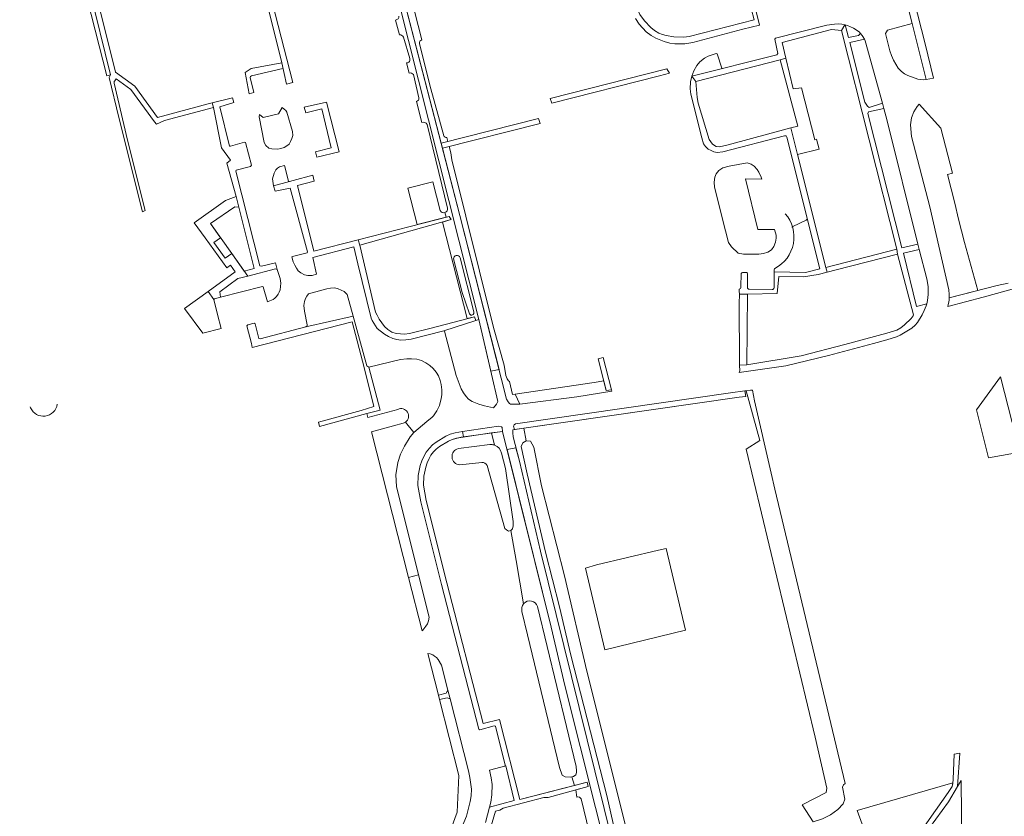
# Model space of a CAD drawing. Header units: metres. Extents: x 209813 to 223847, y 571801 to 587119.
# Tile 289 of 656: x 220082 to 220373, y 575487 to 575721. Entities that reach past the tile are written whole.
import ezdxf

# ---------------------------------------------------------------- set-up
doc = ezdxf.new("R2010")
doc.units = ezdxf.units.M
for name, color, linetype, lineweight in [('B-RO-GR-BEPLANTING_CULTUUR_BOSPLANTSOEN-GV', 8, 'Continuous', 0), ('B-RO-GR-BEPLANTING_CULTUUR_HEESTERS-GV', 8, 'Continuous', 0), ('B-RO-GR-GROENVOORZIENING-GV', 8, 'Continuous', 0), ('B-RO-OG-TERREIN_CULTUURSCHEIDING-GV', 8, 'Continuous', 0), ('B-RO-OG-WEG-GV', 8, 'Continuous', 0), ('B-RO-VH-VERHARDING_HALFVERHARDING-GV', 8, 'Continuous', 0), ('B-RO-VH-VERHARDING_TEGEL-GV', 8, 'Continuous', 0)]:
    doc.layers.add(name, color=color, linetype=linetype, lineweight=lineweight)

msp = doc.modelspace()

# ---------------------------------------------------------------- linework, layer by layer
at = {"layer": 'B-RO-GR-BEPLANTING_CULTUUR_BOSPLANTSOEN-GV', "flags": 128}
for points in [[(220083.298, 575751.385), (220095.43, 575754.51), (220108.102, 575704.752), (220109.235, 575705.046), (220096.76, 575755.47), (220089.428, 575760.628), (220088.198, 575758.503), (220086.177, 575756.409), (220082.412, 575753.739), (220082.864, 575753.053)], [(220358.185, 575667.244), (220356.03, 575675.69), (220357.5, 575676.1), (220354.002, 575689.365), (220347.623, 575696.456), (220347.039, 575695.785), (220346.037, 575694.171), (220345.377, 575692.406), (220345.042, 575690.343), (220345.387, 575686.937), (220350.728, 575666.209), (220356.41, 575641.72), (220356.526, 575640.373), (220356.483, 575639.37), (220364.951, 575641.529), (220360.987, 575655.688), (220359.243, 575662.563)], [(220316.421, 575484.943), (220319.168, 575485.801), (220321.521, 575486.979), (220323.694, 575488.537), (220325.256, 575490.22), (220325.71, 575491.6), (220324.995, 575495.158), (220325.297, 575495.853), (220325.802, 575496.213), (220305.033, 575582.997), (220304.017, 575587.688), (220299.122, 575608.995), (220298.445, 575612.202), (220297.915, 575612.175), (220296.641, 575612.007), (220300.621, 575597.336), (220296.599, 575594.777), (220316.948, 575509.91), (220320.444, 575494.877), (220320.23, 575493.604), (220313.098, 575489.912)], [(220196.161, 575602.753), (220195.826, 575602.553), (220195.462, 575602.417), (220192.674, 575601.626), (220186.151, 575599.889), (220197.062, 575556.983), (220200.007, 575557.719), (220193.495, 575583.768), (220193.341, 575587.202), (220193.878, 575590.809), (220194.694, 575593.322), (220195.831, 575595.627), (220197.529, 575598.446), (220198.656, 575599.675)]]:
    msp.add_lwpolyline(points, close=True, dxfattribs=at)
for points in [[(220278.592, 575408.179), (220277.679, 575407.702), (220276.433, 575408.659), (220271.471, 575427.53), (220263.998, 575455.36), (220255.497, 575492.716), (220244.969, 575534.026), (220241.604, 575548.337), (220237.437, 575564.444), (220232.049, 575587.536), (220230.317, 575595.551), (220230.807, 575596.608), (220231.72, 575597.185), (220231.091, 575600.93), (220227.856, 575600.463), (220227.786, 575599.551), (220227.941, 575598.386), (220229.823, 575591.188), (220235.936, 575564.692), (220251.963, 575500), (220271.31, 575422.267), (220276.44, 575400.429), (220280.532, 575401.434)], [(220265.842, 575434.826), (220243.106, 575525.17), (220239.111, 575542.31), (220224.812, 575600.024), (220221.505, 575599.548), (220222.456, 575595.929)], [(220224.467, 575593.629), (220225.643, 575589.053), (220227.9, 575573.419), (220227.925, 575572.191), (220227.769, 575571.331), (220227.269, 575570.753), (220228.844, 575561.987), (220230.98, 575549.177)], [(220235.106, 575548.451), (220246.469, 575501.246), (220246.624, 575499.992), (220246.596, 575499.525), (220246.386, 575498.788), (220245.723, 575498.297), (220245.244, 575498.185), (220245.989, 575495.629), (220249.766, 575496.594), (220250.063, 575495.31), (220246.409, 575494.328), (220246.679, 575492.169), (220246.923, 575492.273), (220247.523, 575492.21), (220247.952, 575491.763), (220268.896, 575405.419)]]:
    msp.add_lwpolyline(points, dxfattribs=at)
at = {"layer": 'B-RO-GR-BEPLANTING_CULTUUR_BOSPLANTSOEN-GV'}
msp.add_lwpolyline([(220222.456, 575595.929, -0.2553807), (220224.467, 575593.629)], format="xyb", dxfattribs=at)
msp.add_arc((220232.828, 575547.629), 2.422, 19.84539, 137.50987, dxfattribs=at)
at = {"layer": 'B-RO-GR-BEPLANTING_CULTUUR_HEESTERS-GV', "flags": 128}
for points in [[(220326.789, 575716.101), (220329.774, 575716.688), (220330.348, 575717.286), (220329.943, 575717.739), (220328.221, 575718.852), (220326.531, 575719.61), (220325.841, 575719.826)], [(220349.711, 575703.686), (220345.566, 575720.218), (220338.311, 575718.26), (220337.669, 575717.23), (220338.97, 575712.182), (220339.44, 575710.805), (220340.056, 575709.377), (220341.48, 575707.021), (220342.446, 575706.065), (220343.342, 575705.392), (220344.301, 575704.84), (220347.223, 575703.809), (220348.994, 575703.564)], [(220331.742, 575715.121), (220331.493, 575715.572), (220327.162, 575714.632), (220331.64, 575697.013), (220332.371, 575695.889), (220332.855, 575695.478), (220336.774, 575696.688)], [(220287.752, 575711.373), (220285.392, 575710.586), (220284.319, 575709.952), (220282.958, 575708.907), (220282.1, 575707.879), (220281.172, 575706.288), (220280.563, 575704.648), (220289.673, 575706.966), (220289.429, 575707.006), (220288.081, 575711.283)], [(220347.275, 575655.218), (220338.066, 575691.957), (220337.182, 575695.194), (220332.701, 575694.146), (220332.45, 575693.709), (220342.566, 575654.135)], [(220305.006, 575659.461), (220300.052, 575659.518), (220296.42, 575674.475), (220301.231, 575674.319), (220301.077, 575674.924), (220300.399, 575676.365), (220299.824, 575677.206), (220298.968, 575678.148), (220298.084, 575678.797), (220296.963, 575679.18), (220291.588, 575678.166), (220289.745, 575677.641), (220288.548, 575676.936), (220287.787, 575675.894), (220287.406, 575674.896), (220287.141, 575673.468), (220287.315, 575671.935), (220290.501, 575659.151), (220291.419, 575655.638), (220292.343, 575654.376), (220294.238, 575652.502), (220295.862, 575652.259), (220300.341, 575652.232), (220301.764, 575652.445), (220303.043, 575652.855), (220304.055, 575653.526), (220304.804, 575654.519), (220305.262, 575655.786), (220305.462, 575656.958), (220305.474, 575657.814)], [(220347.672, 575653.635), (220342.972, 575652.563), (220346.887, 575636.831), (220349.847, 575637.57), (220350.126, 575638.552), (220350.309, 575640.312), (220350.268, 575642.686), (220349.909, 575644.979)], [(220251.79, 575614.44), (220228.523, 575610.992), (220229.932, 575608.017), (220246.724, 575610.203), (220256.993, 575611.861), (220256.89, 575612.26), (220255.35, 575612.03), (220254.623, 575614.86)]]:
    msp.add_lwpolyline(points, close=True, dxfattribs=at)
for points in [[(220304.881, 575646.99), (220314.13, 575646.85), (220318.35, 575647.9), (220314.612, 575662.803)], [(220314.28, 575662.25), (220310.35, 575660.37), (220310.233, 575660.236), (220310.21, 575660.06)], [(220305.1, 575648.05), (220304.946, 575647.934), (220304.89, 575647.75), (220304.881, 575646.99)]]:
    msp.add_lwpolyline(points, dxfattribs=at)
at = {"layer": 'B-RO-GR-BEPLANTING_CULTUUR_HEESTERS-GV'}
msp.add_lwpolyline([(220314.612, 575662.803, -0.3374117), (220314.28, 575662.25)], format="xyb", dxfattribs=at)
msp.add_arc((220300.285, 575657.311), 10.438, 297.4732, 41.07046, dxfattribs=at)
at = {"layer": 'B-RO-GR-GROENVOORZIENING-GV', "flags": 128}
msp.add_lwpolyline([(220085.511, 575607.222), (220085.628, 575606.934)], dxfattribs=at)
at = {"layer": 'B-RO-GR-GROENVOORZIENING-GV'}
msp.add_lwpolyline([(220085.628, 575606.934, 0.7562067), (220093.471, 575608.023)], format="xyb", dxfattribs=at)
at = {"layer": 'B-RO-OG-TERREIN_CULTUURSCHEIDING-GV', "flags": 128}
for points in [[(220189.3, 575761.955), (220186.896, 575761.347), (220189.588, 575750.815), (220206.7, 575684.939), (220208.673, 575685.438), (220208.38, 575686.588)], [(220201.009, 575715.433), (220189.481, 575760.41), (220189.3, 575761.955)], [(220207.444, 575687.088), (220203.69, 575700.938), (220200.256, 575714.239)], [(220206.414, 575665.083), (220204.237, 575673.567), (220196.87, 575671.685), (220199.625, 575660.95), (220208.148, 575663.137), (220207.803, 575664.485)], [(220196.161, 575602.753), (220198.656, 575599.675), (220202.474, 575602.882), (220204.011, 575604.181), (220204.434, 575604.628), (220205.045, 575605.476), (220205.421, 575606.107), (220205.775, 575606.885), (220206.164, 575607.602), (220206.732, 575609.674), (220206.87, 575610.811), (220206.891, 575612.291), (220206.729, 575613.786), (220206.379, 575615.052), (220205.883, 575616.332), (220205.238, 575617.467), (220204.36, 575618.507), (220203.369, 575619.439), (220202.156, 575620.227), (220200.893, 575620.857), (220199.467, 575621.293), (220197.963, 575621.412), (220196.519, 575621.408), (220194.705, 575621.237), (220185.36, 575618.946), (220188.669, 575606.253), (220184.79, 575605.24)], [(220316.421, 575484.943), (220313.098, 575489.912), (220320.23, 575493.604), (220320.444, 575494.877), (220316.948, 575509.91), (220296.599, 575594.777), (220300.621, 575597.336), (220296.641, 575612.007), (220296.259, 575611.956), (220296.483, 575610.321), (220294.555, 575610.057), (220231.091, 575600.93), (220231.72, 575597.185), (220232.99, 575597.08), (220234.025, 575595.404), (220236.259, 575583.937), (220243.034, 575557.469), (220249.624, 575529.379), (220264.783, 575468.911)], [(220184.79, 575605.24), (220185.09, 575604.059), (220193.866, 575606.48)], [(220222.456, 575595.929), (220221.505, 575599.548), (220211.183, 575597.982), (220209.902, 575597.634), (220208.838, 575597.163), (220206.22, 575595.536), (220205.242, 575594.767), (220204.439, 575593.964), (220203.622, 575592.958), (220203.131, 575592.061), (220202.547, 575590.751), (220202.119, 575589.502), (220201.551, 575586.814), (220201.454, 575584.172), (220202.266, 575579.629), (220208.398, 575555.336), (220219.051, 575513.925), (220223.894, 575515.133), (220229.868, 575491.51), (220245.989, 575495.629), (220245.244, 575498.185), (220244.906, 575498.105), (220243.281, 575498.175), (220242.398, 575498.667), (220241.567, 575500.909), (220232.145, 575540.041), (220230.52, 575546.962)], [(220211.769, 575594.94), (220221.082, 575596.109), (220221.412, 575596.122)], [(220218.635, 575590.828), (220212.184, 575590.176)], [(220230.98, 575549.177), (220228.844, 575561.987), (220227.269, 575570.753), (220226.578, 575570.642), (220225.984, 575570.954), (220225.455, 575571.416), (220220.214, 575589.91)], [(220337.951, 575467.735), (220356.191, 575493.635), (220357.352, 575495.405), (220357.568, 575496.411), (220329.364, 575488.29), (220330.816, 575484.209)], [(220360.22, 575477.33), (220360.017, 575497.111), (220358.979, 575495.372), (220356.29, 575490.866), (220350.727, 575483.185)]]:
    msp.add_lwpolyline(points, dxfattribs=at)
at = {"layer": 'B-RO-OG-TERREIN_CULTUURSCHEIDING-GV'}
for points in [[(220200.256, 575714.239, -0.3386616), (220201.009, 575715.433)], [(220208.38, 575686.588, -0.2731704), (220207.444, 575687.088)], [(220207.803, 575664.485, -0.3746648), (220206.414, 575665.083)], [(220193.866, 575606.48, -0.9282155), (220196.161, 575602.753)], [(220212.184, 575590.176, -0.8755367), (220211.769, 575594.94)], [(220221.412, 575596.122, -0.0814667), (220222.456, 575595.929)], [(220220.214, 575589.91, 0.395247), (220218.635, 575590.828)], [(220230.52, 575546.962, -0.2499286), (220230.98, 575549.177)]]:
    msp.add_lwpolyline(points, format="xyb", dxfattribs=at)
at = {"layer": 'B-RO-OG-TERREIN_CULTUURSCHEIDING-GV', "flags": 128}
for points in [[(220153.136, 575693.358), (220153.061, 575692.756), (220154.459, 575685.149), (220155.021, 575684.247), (220155.904, 575683.488), (220156.758, 575683.256), (220158.507, 575683.219), (220159.427, 575683.341), (220160.41, 575683.67), (220161.176, 575684.136), (220161.832, 575684.678), (220162.295, 575685.393), (220162.674, 575686.281), (220162.908, 575687.208), (220162.815, 575688.421), (220161.194, 575694.122), (220160.882, 575694.567), (220160.435, 575694.978), (220159.775, 575695.468), (220158.715, 575693.624), (220154.232, 575692.547)], [(220209.06, 575683.99), (220207.077, 575683.488), (220212.227, 575663.666), (220225.981, 575609.538), (220226.446, 575608.675), (220226.819, 575608.217), (220227.11, 575608.017), (220229.932, 575608.017), (220228.523, 575610.992), (220227.77, 575610.88), (220226.788, 575614.75), (220226.497, 575614.904), (220226.101, 575615.472), (220225.797, 575616.504), (220225.277, 575619.559), (220222.104, 575630.594), (220209.801, 575679.989), (220209.532, 575682.147)], [(220161.983, 575673.661), (220161.629, 575673.74), (220160.459, 575678.363), (220159.02, 575677.949), (220158.453, 575677.615), (220157.919, 575677.047), (220157.44, 575676.075), (220156.988, 575674.404), (220157.285, 575672.378)], [(220148.614, 575647.182), (220151.563, 575648.046), (220146.983, 575666.125), (220145.822, 575666.227), (220138.691, 575661.273), (220144.951, 575652.48)], [(220149.672, 575645.796), (220146.723, 575645.042), (220141.406, 575641.14), (220141.613, 575639.545), (220154.022, 575642.737), (220154.204, 575642.624), (220155.47, 575638.186), (220155.709, 575638.246), (220157.149, 575638.862), (220157.631, 575639.223), (220158.129, 575639.779), (220158.615, 575640.42), (220158.954, 575641.04), (220159.209, 575641.758), (220159.408, 575643.738), (220159.231, 575645.062), (220158.326, 575647.706), (220157.839, 575647.884)], [(220140.749, 575634.464), (220139.661, 575638.888), (220137.947, 575641.257), (220131.032, 575636.232), (220136.422, 575628.967), (220141.795, 575630.337)], [(220180.764, 575633.968), (220179.003, 575640.366), (220178.049, 575641.273), (220176.31, 575642.044), (220175.298, 575642.328), (220174.036, 575642.235), (220172.981, 575642.03), (220167.6, 575640.563), (220167.077, 575639.898), (220166.639, 575639.218), (220166.381, 575638.267), (220166.229, 575637.082), (220166.404, 575635.418), (220167.202, 575631.415), (220167.173, 575631.085), (220166.816, 575630.776)], [(220217.812, 575632.941), (220216.957, 575632.734), (220207.442, 575629.674), (220207.709, 575629.548), (220211.075, 575616.516), (220212.573, 575612.542), (220213.254, 575611.345), (220214.023, 575610.306), (220214.794, 575609.475), (220215.837, 575608.8), (220217.833, 575607.988), (220219.429, 575607.501), (220222.098, 575606.974), (220223.047, 575608.038), (220223.388, 575608.816)], [(220364.527, 575606.362), (220368.103, 575592.258), (220387.224, 575595.639), (220389.769, 575595.786), (220391.832, 575595.644), (220393.651, 575595.218), (220395.341, 575594.62), (220397.053, 575593.833), (220398.025, 575593.286), (220398.613, 575593.601), (220403.978, 575603.031), (220403.176, 575615.141), (220402.519, 575616.546), (220400.858, 575623.638), (220389.9, 575605.35), (220375.08, 575602.66), (220371.581, 575616.059)], [(220203.119, 575545.271), (220200.007, 575557.719), (220197.062, 575556.983), (220201.069, 575541.229), (220201.286, 575541.415), (220202.211, 575542.561), (220202.64, 575543.303), (220202.984, 575544.197)], [(220208.681, 575523.793), (220206.832, 575531.085), (220205.771, 575532.803), (220205.278, 575533.419), (220204.761, 575533.788), (220204.19, 575534.135), (220203.424, 575534.407), (220202.77, 575534.541), (220205.879, 575522.313), (220208.164, 575522.894)], [(220207.844, 575474.159), (220208.819, 575474.979), (220209.496, 575475.654), (220210.1, 575476.393), (220210.734, 575477.381), (220212.012, 575480.46), (220212.914, 575483.534), (220214.167, 575486.65), (220215.282, 575490.909), (220215.579, 575492.568), (220215.595, 575494.546), (220215.165, 575497.985), (220214.714, 575500), (220209.351, 575521.15), (220208.464, 575521.531), (220206.223, 575520.962), (220211.92, 575498.56), (220211.4, 575487.82), (220208.54, 575480.03)], [(220220.938, 575500.15), (220221.424, 575497.931), (220221.696, 575495.973), (220221.583, 575492.92), (220221.313, 575490.76), (220220.965, 575489.303), (220228.208, 575491.194), (220225.804, 575501.472)]]:
    msp.add_lwpolyline(points, close=True, dxfattribs=at)
at = {"layer": 'B-RO-OG-WEG-GV', "flags": 128}
for points in [[(220208.148, 575663.137), (220209.09, 575663.379), (220209.676, 575662.404), (220207.09, 575661.68), (220214.367, 575633.231), (220216.544, 575633.805), (220216.957, 575632.734), (220217.812, 575632.941), (220191.192, 575738.676), (220162.22, 575849.38), (220161.995, 575846.38), (220171.504, 575810.041), (220187.688, 575747.171), (220191.799, 575731.283)], [(220193.265, 575721.239), (220194.393, 575716.834)], [(220195.61, 575716.148), (220197.448, 575709.885)], [(220196.493, 575708.636), (220197.278, 575705.574)], [(220198.484, 575705.136), (220200.109, 575698.31)], [(220199.404, 575697.273), (220201.009, 575691.007)], [(220202.583, 575690.492), (220208.59, 575665.792)], [(220207.803, 575664.485), (220208.148, 575663.137)], [(220215.045, 575634.606), (220212.928, 575640.928), (220210.338, 575650.817)], [(220212.263, 575651.199), (220216.33, 575635.217)]]:
    msp.add_lwpolyline(points, dxfattribs=at)
at = {"layer": 'B-RO-OG-WEG-GV'}
for points in [[(220194.215, 575722.377, -0.3926422), (220193.265, 575721.239)], [(220194.393, 575716.834, -0.3830229), (220195.61, 575716.148)], [(220197.448, 575709.885, -0.5397652), (220196.493, 575708.636)], [(220197.278, 575705.574, -0.3747504), (220198.484, 575705.136)], [(220200.109, 575698.31, -0.4784498), (220199.404, 575697.273)], [(220201.009, 575691.007, -0.4046223), (220202.583, 575690.492)], [(220208.59, 575665.792, -0.3761255), (220207.803, 575664.485)], [(220210.338, 575650.817, -0.8790839), (220212.263, 575651.199)], [(220216.33, 575635.217, -0.873637), (220215.045, 575634.606)]]:
    msp.add_lwpolyline(points, format="xyb", dxfattribs=at)
at = {"layer": 'B-RO-VH-VERHARDING_HALFVERHARDING-GV', "flags": 128}
for points in [[(220164.23, 575850.04), (220162.22, 575849.38), (220191.192, 575738.676), (220217.812, 575632.941), (220221.327, 575617.708), (220223.776, 575618.214), (220212.227, 575663.666), (220189.588, 575750.815)], [(220228.751, 575595.145), (220226.135, 575594.683), (220239.111, 575542.31), (220243.106, 575525.17), (220265.842, 575434.826), (220271.87, 575411.081), (220272.35, 575404.447), (220273.451, 575399.661), (220276.44, 575400.429), (220271.31, 575422.267), (220251.963, 575500), (220235.936, 575564.692), (220229.823, 575591.188)]]:
    msp.add_lwpolyline(points, close=True, dxfattribs=at)
at = {"layer": 'B-RO-VH-VERHARDING_TEGEL-GV', "flags": 128}
for points in [[(220345.566, 575720.218), (220349.711, 575703.686), (220351.896, 575704.058), (220349.419, 575714.202), (220335.903, 575766.931), (220337.132, 575769.056), (220337.694, 575769.855), (220339.134, 575771.267), (220340.727, 575772.322), (220341.532, 575772.971), (220342.125, 575773.342), (220342.974, 575773.661), (220349.811, 575775.575), (220349.417, 575777.258), (220344.331, 575776.027), (220342.94, 575775.459), (220341.067, 575774.506), (220339.018, 575773.213), (220337.309, 575771.67), (220335.494, 575769.64), (220333.596, 575767.122), (220335.884, 575757.625), (220339.711, 575743.564)], [(220161.084, 575702.342), (220162.969, 575702.825), (220155.145, 575733.064), (220153.685, 575732.803), (220159.697, 575708.67)], [(220271.057, 575704.783), (220274.02, 575705.534), (220273.266, 575706.902), (220238.81, 575698.155), (220239.29, 575696.74)], [(220166.327, 575695.517), (220166.772, 575693.934), (220171.511, 575695.018), (220174.299, 575683.523), (220169.656, 575682.353), (220170.053, 575680.774), (220176.572, 575682.412), (220172.836, 575697.006)], [(220207.077, 575683.488), (220235.922, 575690.785), (220235.372, 575692.195), (220206.7, 575684.939)], [(220137.947, 575641.257), (220139.661, 575638.888), (220139.811, 575639.082), (220141.613, 575639.545), (220141.406, 575641.14), (220146.723, 575645.042), (220149.672, 575645.796), (220144.951, 575652.48), (220143.007, 575651.07), (220139.659, 575655.682), (220141.602, 575657.093), (220138.691, 575661.273), (220145.822, 575666.227), (220146.983, 575666.125), (220146.243, 575669.22), (220143.06, 575668.093), (220133.9, 575661.474), (220137.061, 575657.095), (220143.486, 575648.221), (220144.534, 575648.979), (220145.94, 575647.04)], [(220182.253, 575656.491), (220182.695, 575654.853), (220209.676, 575662.404), (220209.09, 575663.379)], [(220320.488, 575646.909), (220323.174, 575647.628), (220341.267, 575652.269), (220341.043, 575653.74), (220320.12, 575648.35)], [(220294.685, 575620.474), (220294.693, 575619.52), (220296.835, 575619.618), (220297.006, 575640.481), (220294.625, 575640.453), (220294.545, 575637.691)], [(220166.816, 575630.776), (220153.277, 575627.241), (220152.95, 575627.417), (220151.827, 575631.705), (220151.507, 575631.856), (220149.652, 575631.38), (220149.353, 575631.151), (220150.811, 575625.918), (220150.99, 575624.701), (220180.475, 575632.339), (220183.975, 575618.818), (220186.836, 575607.311), (220183.063, 575606.173), (220170.51, 575602.75), (220170.84, 575601.49), (220184.79, 575605.24), (220188.669, 575606.253), (220185.36, 575618.946), (220184.802, 575619.296), (220180.764, 575633.968)], [(220254.433, 575621.767), (220252.95, 575621.37), (220255.35, 575612.03), (220256.89, 575612.26)], [(220228.278, 575600.524), (220294.555, 575610.057), (220296.483, 575610.321), (220296.259, 575611.956), (220292.016, 575611.375), (220228.616, 575602.243), (220228.202, 575601.937), (220228.061, 575601.565)], [(220224.812, 575600.024), (220224.629, 575601.201), (220224.506, 575601.348), (220223.627, 575601.524), (220212.961, 575599.988), (220213.316, 575598.371)], [(220278.746, 575541.386), (220273.017, 575565.535), (220270.773, 575565.042), (220252.526, 575560.668), (220249.244, 575559.732), (220254.976, 575535.605)], [(220208.681, 575523.793), (220208.164, 575522.894), (220205.879, 575522.313), (220206.223, 575520.962), (220208.464, 575521.531), (220209.351, 575521.15)]]:
    msp.add_lwpolyline(points, close=True, dxfattribs=at)
for points in [[(220096.76, 575755.47), (220109.235, 575705.046), (220108.791, 575704.287), (220111.623, 575692.506), (220118.659, 575664.737), (220119.455, 575665.11), (220114.208, 575685.842), (220110.24, 575702.629), (220110.241, 575702.929), (220110.301, 575703.124), (220110.437, 575703.348), (220110.876, 575703.865), (220115.153, 575700.786), (220122.125, 575691.196), (220122.74, 575690.588), (220125.093, 575691.668), (220139.587, 575695.43)], [(220139.151, 575696.806), (220137.938, 575696.505), (220123.025, 575692.53), (220116.326, 575701.788), (220110.633, 575705.899), (220098.13, 575756.32)], [(220298.14, 575724.653), (220298.951, 575721.289), (220279.778, 575716.417), (220278.257, 575716.194), (220275.309, 575716.297), (220273.074, 575716.634), (220271.953, 575716.944), (220270.881, 575717.338), (220269.558, 575718.103), (220268.543, 575718.986), (220266.65, 575721.032), (220265.257, 575722.9), (220264.652, 575724.267), (220261.562, 575735.846)], [(220263.967, 575721.706), (220265.082, 575720.039), (220267.179, 575717.745), (220268.608, 575716.697), (220269.992, 575715.87), (220272.438, 575714.893), (220274.121, 575714.465), (220275.635, 575714.199), (220278.548, 575714.22), (220280.879, 575714.652), (220295.681, 575718.531), (220300.564, 575719.758), (220299.322, 575724.938)], [(220281.807, 575703.159), (220306.63, 575709.554), (220308.321, 575710.038), (220307.203, 575714.637), (220321.82, 575718.445), (220324.705, 575718.184), (220325.714, 575719.866), (220324.86, 575720.024), (220323.858, 575720.112), (220322.695, 575720.054), (220320.439, 575719.731), (220305.225, 575715.854), (220305.087, 575715.587), (220305.984, 575711.402), (220305.673, 575711.027), (220280.563, 575704.648)], [(220294.693, 575619.52), (220294.706, 575617.897), (220294.581, 575617.394), (220308.361, 575619.349), (220320.894, 575622.409), (220334.179, 575625.901), (220338.122, 575626.984), (220340.948, 575627.839), (220342.069, 575628.398), (220345.425, 575630.468), (220346.429, 575631.348), (220347.113, 575632.134), (220348.526, 575634.378), (220349.13, 575635.605), (220349.675, 575636.968), (220349.847, 575637.57), (220346.887, 575636.831), (220342.972, 575652.563), (220347.672, 575653.635), (220347.275, 575655.218), (220342.566, 575654.135), (220332.45, 575693.709), (220332.701, 575694.146), (220337.182, 575695.194), (220336.774, 575696.688), (220332.855, 575695.478), (220332.371, 575695.889), (220331.64, 575697.013), (220327.162, 575714.632), (220331.493, 575715.572), (220330.871, 575716.699), (220330.348, 575717.286), (220329.774, 575716.688), (220326.789, 575716.101), (220325.841, 575719.826)], [(220324.705, 575718.184), (220341.043, 575653.74)], [(220159.697, 575708.67), (220150.653, 575706.913), (220148.874, 575705.738), (220150.078, 575699.519), (220151.423, 575699.864), (220150.366, 575704.298), (220150.484, 575704.63), (220150.777, 575704.804), (220159.964, 575706.922), (220160.063, 575706.802)], [(220306.63, 575709.554), (220311.85, 575689.96), (220309.828, 575689.421), (220311.78, 575681.57), (220318.13, 575683.19), (220317.38, 575686.1), (220316.89, 575685.97), (220312.944, 575701.284), (220310.524, 575700.981), (220308.321, 575710.038)], [(220309.828, 575689.421), (220291.273, 575684.473), (220288.743, 575683.823), (220287.729, 575683.935), (220286.687, 575684.684), (220285.74, 575686.068), (220282.462, 575696.688), (220282.131, 575698.406), (220281.807, 575703.159), (220280.563, 575704.648), (220280.173, 575703.011), (220280.095, 575700.969), (220280.318, 575699.363), (220283.578, 575686.507), (220284.08, 575684.762), (220284.632, 575683.959), (220285.381, 575683.227), (220286.255, 575682.738), (220287.131, 575682.383), (220288.083, 575682.235), (220289.75, 575682.408), (220307.938, 575687.125)], [(220149.672, 575645.796), (220157.839, 575647.884), (220158.326, 575647.706), (220157.833, 575649.664), (220153.678, 575648.726), (220153.238, 575648.818), (220146.19, 575676.735), (220146.194, 575677.004), (220150.48, 575678.106), (220150.755, 575678.47), (220148.951, 575685.128), (220148.683, 575685.193), (220144.524, 575684.028), (220144.286, 575684.08), (220141.426, 575695.636), (220145.573, 575696.899), (220145.183, 575698.301), (220139.151, 575696.806), (220139.587, 575695.43), (220141.956, 575683.543), (220144.602, 575679.898), (220143.485, 575679.089), (220146.243, 575669.22)], [(220308.635, 575686.711), (220318.35, 575647.9), (220314.13, 575646.85), (220304.881, 575646.99), (220304.83, 575642.379)], [(220320.12, 575648.35), (220311.78, 575681.57)], [(220182.253, 575656.491), (220169.172, 575653.134), (220164.28, 575672.503), (220169.241, 575673.74), (220168.801, 575675.523), (220157.285, 575672.378), (220157.698, 575670.761), (220162.187, 575671.651), (220167.26, 575652.953), (220167.195, 575652.673), (220163.228, 575651.651), (220162.637, 575651.427), (220163.094, 575649.952), (220163.533, 575648.979), (220163.998, 575648.116), (220164.525, 575647.289), (220165.263, 575646.691), (220166.406, 575646.161), (220167.358, 575645.988), (220168.606, 575645.946), (220169.978, 575646.299), (220168.802, 575651.286), (220180.96, 575654.406), (220182.141, 575649.403), (220186.015, 575633.377), (220186.324, 575632.712), (220187.858, 575630.378), (220190, 575628.659), (220191.116, 575627.97), (220192.43, 575627.401), (220193.637, 575627.041), (220194.76, 575626.891), (220196.279, 575626.943), (220197.799, 575627.166), (220207.442, 575629.674), (220216.957, 575632.734), (220216.544, 575633.805), (220203.732, 575630.424), (220197.309, 575628.862), (220195.899, 575628.698), (220194.652, 575628.728), (220193.442, 575628.867), (220192.125, 575629.228), (220190.937, 575630.028), (220189.959, 575630.96), (220188.423, 575633.099), (220187.79, 575634.221), (220187.338, 575635.182), (220182.695, 575654.853)], [(220146.983, 575666.125), (220151.563, 575648.046), (220148.614, 575647.182)], [(220341.267, 575652.269), (220345.934, 575634.347), (220345.832, 575634.043), (220345.284, 575633.316), (220343.336, 575631.435), (220342.271, 575630.568), (220341.037, 575629.876), (220338.087, 575628.926), (220325.692, 575625.588), (220312.869, 575622.305), (220296.835, 575619.618)], [(220296.773, 575646.83), (220295.55, 575646.86)], [(220297.006, 575640.481), (220305.759, 575640.615), (220306.282, 575645.638), (220313.526, 575645.524), (220317.831, 575646.198), (220320.488, 575646.909)], [(220295.17, 575646.58), (220295.09, 575642.58)], [(220296.98, 575642.482), (220297.04, 575646.551)], [(220373.875, 575643.676), (220370.649, 575642.982), (220356.483, 575639.37), (220356.454, 575638.71), (220356.05, 575636.858), (220366.549, 575639.546), (220385.735, 575644.9)], [(220294.51, 575641.95), (220294.515, 575641.323), (220294.625, 575640.453)], [(220304.246, 575641.81), (220297.545, 575641.9)], [(220212.961, 575599.988), (220210.809, 575599.59), (220209.349, 575599.193), (220208.074, 575598.629), (220205.261, 575596.881), (220204.142, 575596.001), (220203.21, 575595.068), (220202.248, 575593.884), (220201.651, 575592.794), (220201.009, 575591.354), (220200.532, 575589.961), (220199.911, 575587.019), (220199.804, 575584.054), (220200.662, 575579.242), (220206.801, 575554.922), (220217.788, 575512.223), (220218.135, 575512.084), (220222.327, 575513.225), (220222.664, 575513.155), (220225.582, 575501.677), (220225.464, 575501.377), (220225.804, 575501.472), (220228.208, 575491.194), (220220.965, 575489.303), (220219.775, 575484.757)], [(220221.193, 575483.088), (220222.737, 575488.126), (220223.988, 575488.37), (220225.007, 575488.943), (220237.003, 575492.077), (220238.219, 575492.127), (220250.063, 575495.31), (220249.766, 575496.594), (220229.868, 575491.51), (220223.894, 575515.133), (220219.051, 575513.925), (220208.398, 575555.336), (220202.266, 575579.629), (220201.454, 575584.172), (220201.551, 575586.814), (220202.119, 575589.502), (220202.547, 575590.751), (220203.131, 575592.061), (220203.622, 575592.958), (220204.439, 575593.964), (220205.242, 575594.767), (220206.22, 575595.536), (220208.838, 575597.163), (220209.902, 575597.634), (220212.542, 575598.26), (220213.316, 575598.371)], [(220350.727, 575483.185), (220356.29, 575490.866), (220358.979, 575495.372), (220359.631, 575505.216), (220357.904, 575504.923), (220357.657, 575497.477), (220357.558, 575496.29), (220357.352, 575495.405), (220356.191, 575493.635), (220337.951, 575467.735)]]:
    msp.add_lwpolyline(points, dxfattribs=at)
at = {"layer": 'B-RO-VH-VERHARDING_TEGEL-GV'}
for points in [[(220307.938, 575687.125, -0.4131588), (220308.635, 575686.711)], [(220295.55, 575646.86, 0.250813), (220295.17, 575646.58)], [(220297.04, 575646.551, 0.4065589), (220296.773, 575646.83)], [(220295.09, 575642.58, -0.4246855), (220294.51, 575641.95)], [(220297.545, 575641.9, -0.4176099), (220296.98, 575642.482)], [(220304.83, 575642.379, -0.4154468), (220304.246, 575641.81)]]:
    msp.add_lwpolyline(points, format="xyb", dxfattribs=at)

doc.saveas('drawing.dxf')
